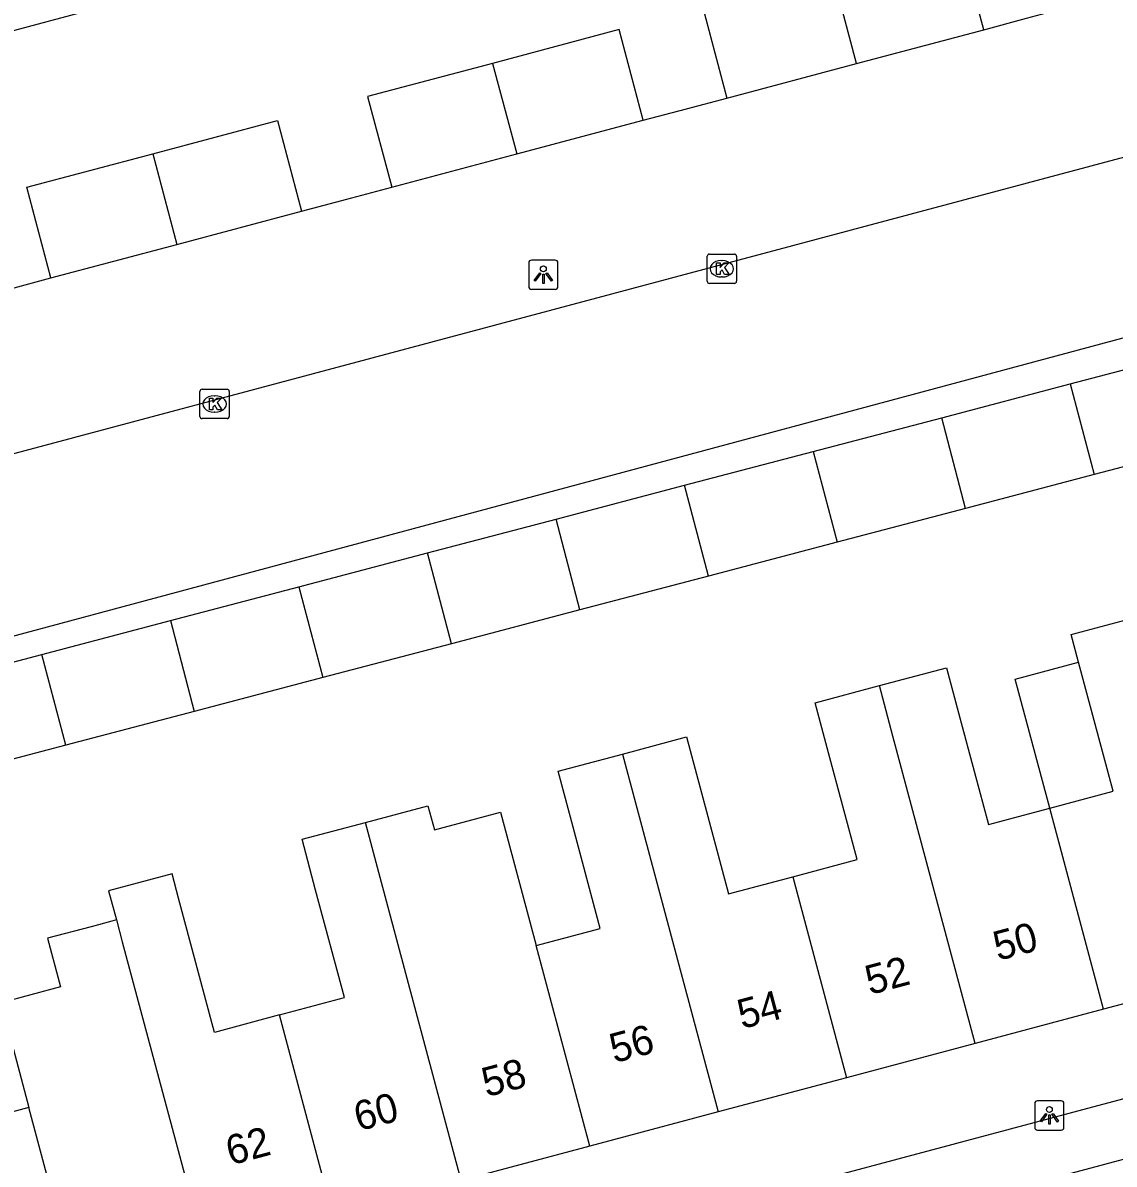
# Model space of a CAD drawing. Extents: x 162542 to 163144, y 380786 to 381511.
# Drawn here: x 162955.91 to 162993.14, y 381118.47 to 381157.4 of the extents above; entities that cross this region are included whole.
import ezdxf

# ---------------------------------------------------------------- set-up
doc = ezdxf.new("R2010")
doc.units = 0
for name, color, linetype in [('IMGEO_Kolk', 7, 'Continuous'), ('IMGEO_Lichtpunt', 7, 'Continuous'), ('IMGEO_Pand', 7, 'Continuous'), ('IMGEO_Pand_nummerreeks', 7, 'Continuous'), ('IMGEO_Parkeervlak_open', 7, 'Continuous'), ('IMGEO_Rijbaan_lokaal_open', 7, 'Continuous'), ('IMGEO_Voetpad_open', 7, 'Continuous')]:
    doc.layers.add(name, color=color, linetype=linetype)

msp = doc.modelspace()

# ---------------------------------------------------------------- linework, layer by layer
at = {"layer": 'IMGEO_Kolk'}
for p, q in [((162979.257, 381148.584), (162979.257, 381149.436)), ((162979.332, 381149.51), (162980.184, 381149.51)), ((162980.258, 381149.436), (162980.258, 381148.584)), ((162979.745, 381149.29), (162979.77, 381149.29)), ((162979.768, 381148.73), (162979.743, 381148.73)), ((162980.184, 381148.51), (162979.332, 381148.51)), ((162961.95, 381143.972), (162961.95, 381144.824)), ((162962.025, 381144.898), (162962.877, 381144.898)), ((162962.951, 381144.824), (162962.951, 381143.972)), ((162962.438, 381144.678), (162962.463, 381144.678)), ((162962.461, 381144.118), (162962.436, 381144.118)), ((162962.877, 381143.898), (162962.025, 381143.898))]:
    msp.add_line(p, q, dxfattribs=at)
for points in [[(162979.257, 381148.584), (162979.257, 381149.436)], [(162979.332, 381149.51), (162980.184, 381149.51)], [(162980.258, 381149.436), (162980.258, 381148.584)], [(162979.578, 381149.21), (162979.701, 381149.21), (162979.701, 381149.059), (162979.831, 381149.21), (162979.995, 381149.21), (162979.849, 381149.059), (162980.002, 381148.81), (162979.85, 381148.81), (162979.765, 381148.974), (162979.701, 381148.907), (162979.701, 381148.81), (162979.578, 381148.81), (162979.578, 381149.21)], [(162980.184, 381148.51), (162979.332, 381148.51)], [(162961.95, 381143.972), (162961.95, 381144.824)], [(162962.025, 381144.898), (162962.877, 381144.898)], [(162962.951, 381144.824), (162962.951, 381143.972)], [(162962.271, 381144.598), (162962.394, 381144.598), (162962.394, 381144.447), (162962.524, 381144.598), (162962.688, 381144.598), (162962.542, 381144.447), (162962.695, 381144.198), (162962.543, 381144.198), (162962.458, 381144.362), (162962.394, 381144.295), (162962.394, 381144.198), (162962.271, 381144.198), (162962.271, 381144.598)], [(162962.877, 381143.898), (162962.025, 381143.898)]]:
    msp.add_lwpolyline(points, dxfattribs=at)
for centre, start, end in [((162979.334, 381149.434), 91.552, 178.448), ((162979.334, 381149.434), 91.552, 178.448), ((162980.182, 381149.434), 1.552, 88.448), ((162980.182, 381149.434), 1.552, 88.448), ((162979.334, 381148.586), 181.552, 268.448), ((162979.334, 381148.586), 181.552, 268.448), ((162980.182, 381148.586), 271.552, 358.448), ((162980.182, 381148.586), 271.552, 358.448), ((162962.027, 381144.822), 91.552, 178.448), ((162962.027, 381144.822), 91.552, 178.448), ((162962.875, 381144.822), 1.552, 88.448), ((162962.875, 381144.822), 1.552, 88.448), ((162962.027, 381143.974), 181.552, 268.448), ((162962.027, 381143.974), 181.552, 268.448), ((162962.875, 381143.974), 271.552, 358.448), ((162962.875, 381143.974), 271.552, 358.448)]:
    msp.add_arc(centre, 0.0765, start, end, dxfattribs=at)
for centre, major_axis, ratio, start_param, end_param in [((162979.744, 381149.01), (-0.387, 0.002), 0.722429, 4.712389, 7.853982), ((162979.769, 381149.01), (-0.39, 0.002), 0.717154, 1.570796, 4.712389), ((162962.437, 381144.398), (-0.387, 0.002), 0.722429, 4.712389, 7.853982), ((162962.462, 381144.398), (-0.39, 0.002), 0.717154, 1.570796, 4.712389)]:
    msp.add_ellipse(centre, major_axis=major_axis, ratio=ratio, start_param=start_param, end_param=end_param, dxfattribs=at)
at = {"layer": 'IMGEO_Lichtpunt'}
for p, q in [((162973.167, 381149.21), (162973.167, 381148.403)), ((162973.167, 381149.21), (162973.167, 381148.403)), ((162974.069, 381149.305), (162973.261, 381149.305)), ((162974.069, 381149.305), (162973.261, 381149.305)), ((162974.163, 381148.403), (162974.163, 381149.21)), ((162974.163, 381148.403), (162974.163, 381149.21)), ((162973.261, 381148.309), (162974.069, 381148.309)), ((162973.261, 381148.309), (162974.069, 381148.309)), ((162991.335, 381120.63), (162990.527, 381120.63)), ((162991.335, 381120.63), (162990.527, 381120.63)), ((162990.433, 381120.535), (162990.433, 381119.728)), ((162990.433, 381120.535), (162990.433, 381119.728)), ((162991.429, 381119.728), (162991.429, 381120.535)), ((162991.429, 381119.728), (162991.429, 381120.535)), ((162990.527, 381119.634), (162991.335, 381119.634)), ((162990.527, 381119.634), (162991.335, 381119.634))]:
    msp.add_line(p, q, dxfattribs=at)
for points in [[(162973.541, 381148.874), (162973.58, 381148.846), (162973.392, 381148.584), (162973.354, 381148.611), (162973.541, 381148.874)], [(162973.643, 381148.826), (162973.69, 381148.826), (162973.69, 381148.504), (162973.643, 381148.504), (162973.643, 381148.826)], [(162973.753, 381148.846), (162973.791, 381148.873), (162973.978, 381148.611), (162973.939, 381148.583), (162973.753, 381148.846)], [(162990.807, 381120.199), (162990.846, 381120.171), (162990.658, 381119.909), (162990.62, 381119.936), (162990.807, 381120.199)], [(162990.909, 381120.151), (162990.956, 381120.151), (162990.956, 381119.829), (162990.909, 381119.829), (162990.909, 381120.151)], [(162991.019, 381120.171), (162991.057, 381120.198), (162991.244, 381119.936), (162991.205, 381119.908), (162991.019, 381120.171)]]:
    msp.add_lwpolyline(points, dxfattribs=at)
for centre in [(162973.666, 381149.008), (162990.932, 381120.333)]:
    msp.add_circle(centre, 0.0994, dxfattribs=at)
for centre, start, end in [((162973.261, 381149.21), 90, 180), ((162973.261, 381149.21), 90, 180), ((162974.069, 381149.21), 0, 90), ((162974.069, 381149.21), 0, 90), ((162973.261, 381148.403), 180, 270), ((162973.261, 381148.403), 180, 270), ((162974.069, 381148.403), 270, 0), ((162974.069, 381148.403), 270, 360), ((162990.527, 381120.535), 90, 180), ((162990.527, 381120.535), 90, 180), ((162991.335, 381120.535), 0, 90), ((162991.335, 381120.535), 0, 90), ((162990.527, 381119.728), 180, 270), ((162990.527, 381119.728), 180, 270), ((162991.335, 381119.728), 270, 0), ((162991.335, 381119.728), 270, 360)]:
    msp.add_arc(centre, 0.0946, start, end, dxfattribs=at)
at = {"layer": 'IMGEO_Pand'}
for points in [[(162988.692, 381157.165), (162987.87, 381160.258), (162983.53, 381159.103)], [(162983.53, 381159.103), (162979.109, 381157.926), (162979.931, 381154.834)], [(162984.353, 381156.01), (162983.53, 381159.103)], [(162958.981, 381158.033), (162953.183, 381156.491)], [(162977.073, 381154.074), (162976.251, 381157.166), (162971.934, 381156.017)], [(162984.353, 381156.01), (162988.692, 381157.165)], [(162971.934, 381156.017), (162967.668, 381154.882), (162968.491, 381151.79)], [(162971.934, 381156.017), (162972.756, 381152.925)], [(162979.931, 381154.834), (162984.353, 381156.01)], [(162960.338, 381152.931), (162964.594, 381154.064), (162965.416, 381150.972)], [(162972.756, 381152.925), (162977.073, 381154.074)], [(162956.865, 381148.696), (162956.042, 381151.788), (162960.338, 381152.931)], [(162960.338, 381152.931), (162961.16, 381149.839)], [(162968.491, 381151.79), (162972.756, 381152.925)], [(162961.16, 381149.839), (162965.416, 381150.972)], [(162956.865, 381148.696), (162961.16, 381149.839)], [(162991.644, 381145.084), (162996.03, 381146.238)], [(162987.259, 381143.931), (162991.644, 381145.084)], [(162991.644, 381145.084), (162992.458, 381141.99)], [(162982.873, 381142.777), (162987.259, 381143.931)], [(162988.072, 381140.836), (162987.259, 381143.931)], [(162996.844, 381143.143), (162992.458, 381141.99)], [(162978.487, 381141.624), (162982.873, 381142.777)], [(162982.873, 381142.777), (162983.687, 381139.683)], [(162974.101, 381140.47), (162978.487, 381141.624)], [(162979.301, 381138.529), (162978.487, 381141.624)], [(162992.458, 381141.99), (162988.072, 381140.836)], [(162969.715, 381139.317), (162974.101, 381140.47)], [(162974.915, 381137.375), (162974.101, 381140.47)], [(162988.072, 381140.836), (162983.687, 381139.683)], [(162983.687, 381139.683), (162979.301, 381138.529)], [(162965.329, 381138.163), (162969.715, 381139.317)], [(162970.529, 381136.222), (162969.715, 381139.317)], [(162979.301, 381138.529), (162974.915, 381137.375)], [(162960.944, 381137.01), (162965.329, 381138.163)], [(162965.329, 381138.163), (162966.143, 381135.068)], [(162974.915, 381137.375), (162970.529, 381136.222)], [(162956.558, 381135.856), (162960.944, 381137.01)], [(162960.944, 381137.01), (162961.758, 381133.915)], [(162991.927, 381135.594), (162991.675, 381136.534), (162993.895, 381137.125)], [(162970.529, 381136.222), (162966.143, 381135.068)], [(162952.237, 381134.72), (162956.558, 381135.856)], [(162957.372, 381132.761), (162956.558, 381135.856)], [(162985.13, 381134.792), (162987.42, 381135.402), (162987.877, 381133.694), (162988.851, 381130.054), (162990.942, 381130.613)], [(162990.942, 381130.613), (162989.764, 381135.015), (162991.927, 381135.594)], [(162990.942, 381130.613), (162993.105, 381131.192), (162991.927, 381135.594)], [(162966.143, 381135.068), (162961.758, 381133.915)], [(162982.178, 381128.272), (162984.372, 381128.859), (162983.399, 381132.497), (162982.941, 381134.21), (162985.13, 381134.792)], [(162988.396, 381122.585), (162985.591, 381133.069), (162985.13, 381134.792)], [(162961.758, 381133.915), (162957.372, 381132.761)], [(162957.372, 381132.761), (162953.051, 381131.625)], [(162976.364, 381132.459), (162978.55, 381133.041), (162979.015, 381131.301), (162979.982, 381127.685), (162982.178, 381128.272)], [(162973.417, 381125.925), (162975.607, 381126.511), (162974.639, 381130.131), (162974.172, 381131.876), (162976.364, 381132.459)], [(162976.364, 381132.459), (162976.808, 381130.799), (162979.63, 381120.25)], [(162967.599, 381130.127), (162969.729, 381130.694), (162969.948, 381129.875), (162972.199, 381130.477), (162973.417, 381125.925)], [(162992.778, 381123.753), (162990.942, 381130.613)], [(162964.659, 381123.565), (162966.876, 381124.158), (162965.897, 381127.818), (162965.434, 381129.55), (162967.599, 381130.127)], [(162970.866, 381117.914), (162968.056, 381128.417), (162967.599, 381130.127)], [(162964.659, 381123.565), (162962.444, 381122.959), (162961.219, 381127.539), (162960.997, 381128.37), (162958.834, 381127.794), (162959.1, 381126.799)], [(162982.178, 381128.272), (162984.013, 381121.417)], [(162959.1, 381126.799), (162958.947, 381126.758), (162958.24, 381126.57), (162956.747, 381126.173), (162957.191, 381124.514), (162955.162, 381123.972), (162956.116, 381120.406)], [(162959.1, 381126.799), (162959.299, 381126.055), (162962.373, 381114.565)], [(162975.248, 381119.082), (162973.417, 381125.925)], [(162956.116, 381120.406), (162953.855, 381119.801), (162952.901, 381123.367), (162952.467, 381124.99), (162950.194, 381124.382)], [(162997.16, 381124.92), (162992.778, 381123.753)], [(162992.778, 381123.753), (162988.396, 381122.585)], [(162966.484, 381116.747), (162964.659, 381123.565)], [(162988.396, 381122.585), (162984.013, 381121.417)], [(162984.013, 381121.417), (162979.63, 381120.25)], [(162957.992, 381113.392), (162956.116, 381120.406)], [(162979.63, 381120.25), (162975.248, 381119.082)], [(162975.248, 381119.082), (162970.866, 381117.914)]]:
    msp.add_lwpolyline(points, dxfattribs=at)
at = {"layer": 'IMGEO_Parkeervlak_open'}
for points in [[(162988.692, 381157.165), (162990.151, 381157.553), (162991.516, 381157.916)], [(162977.073, 381154.074), (162978.554, 381154.468), (162979.931, 381154.834)], [(162965.416, 381150.972), (162966.958, 381151.382), (162968.491, 381151.79)], [(162954.022, 381147.94), (162955.362, 381148.296), (162956.865, 381148.696)]]:
    msp.add_lwpolyline(points, dxfattribs=at)
at = {"layer": 'IMGEO_Rijbaan_lokaal_open'}
for points in [[(162947.453, 381140.539), (163071.786, 381173.732)], [(162946.538, 381134.062), (163017.659, 381153.159)], [(163016.087, 381124.68), (162980.601, 381115.195), (162980.082, 381115.076), (162975.55, 381113.864)]]:
    msp.add_lwpolyline(points, dxfattribs=at)
at = {"layer": 'IMGEO_Voetpad_open'}
msp.add_lwpolyline([(162949.315, 381108.93), (162979.47, 381116.994), (162980.113, 381117.145), (163018.261, 381127.332)], dxfattribs=at)

# ---------------------------------------------------------------- texts
at = {"layer": 'IMGEO_Pand_nummerreeks'}
for s, rotation, p in [('50', 14.9194, (162989.172, 381125.4)), ('52', 14.9194, (162984.804, 381124.237)), ('54', 14.9194, (162980.445, 381123.075)), ('56', 14.9194, (162976.082, 381121.912)), ('58', 14.9194, (162971.723, 381120.751)), ('60', 14.9194, (162967.361, 381119.589)), ('62', 14.9198, (162962.993, 381118.424))]:
    msp.add_text(s, height=1, rotation=rotation, dxfattribs=at).set_placement(p)

doc.saveas('drawing.dxf')
